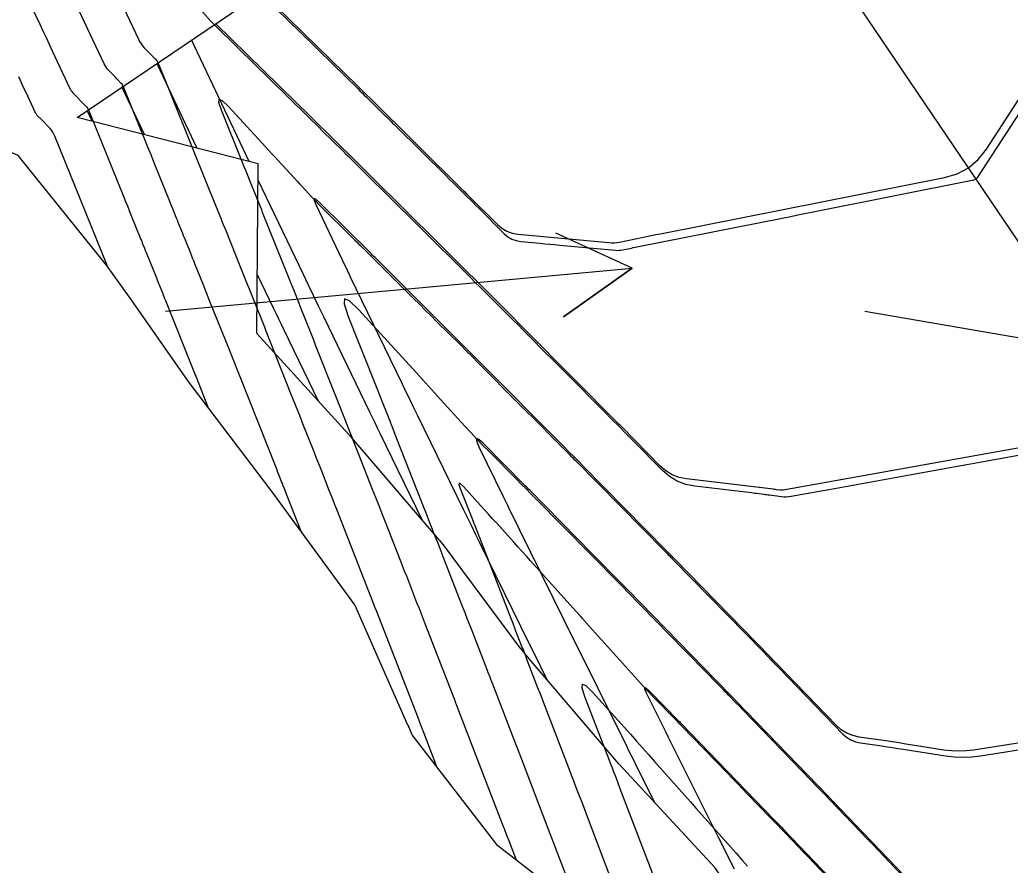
# Model space of a CAD drawing. Extents: x 954385 to 988206, y 1868364 to 1924553.
# Drawn here: x 957446.7 to 957517.5, y 1920279.3 to 1920339.8 of the extents above; entities that cross this region are included whole.
import ezdxf

# ---------------------------------------------------------------- set-up
doc = ezdxf.new("R2010")
doc.units = 0
for name, color, linetype in [('16', 7, 'Continuous'), ('24', 7, 'Continuous'), ('26', 7, 'Continuous'), ('6', 7, 'Continuous'), ('7', 7, 'Continuous'), ('Default', 7, 'Continuous')]:
    doc.layers.add(name, color=color, linetype=linetype)

msp = doc.modelspace()

# ---------------------------------------------------------------- linework, layer by layer
at = {"layer": '16'}
for points in [[(957519.389, 1920246.372), (957513.427, 1920254.412), (957507.852, 1920262.713), (957502.159, 1920270.935), (957496.428, 1920279.131), (957489.561, 1920286.56), (957483.012, 1920294.203), (957482.56, 1920294.778), (957482.554, 1920294.786), (957477.013, 1920302.218), (957470.462, 1920309.859), (957463.665, 1920317.335), (957463.759, 1920329.471), (957450.815, 1920332.788), (957523.933, 1920382.247)], [(957464.036, 1920341.732), (957470.905, 1920335.002), (957471.115, 1920334.796), (957471.326, 1920334.589), (957471.535, 1920334.382), (957471.745, 1920334.175), (957478.458, 1920327.538), (957478.517, 1920327.48), (957478.576, 1920327.421), (957478.636, 1920327.362), (957478.695, 1920327.303), (957480.873, 1920325.13), (957481.193, 1920324.859), (957481.543, 1920324.655), (957481.924, 1920324.515), (957482.336, 1920324.442), (957488.827, 1920323.828), (957489.023, 1920323.817), (957489.219, 1920323.82), (957489.414, 1920323.838), (957489.608, 1920323.871), (957491.205, 1920324.201), (957491.536, 1920324.269), (957491.867, 1920324.337), (957492.199, 1920324.403), (957492.53, 1920324.469), (957512.837, 1920328.486), (957513.746, 1920328.755), (957514.548, 1920329.182), (957515.243, 1920329.768), (957515.831, 1920330.511), (957521.522, 1920339.26)], [(957524.063, 1920310.194), (957501.298, 1920306.13), (957501.239, 1920306.122), (957501.18, 1920306.118), (957501.121, 1920306.119), (957501.062, 1920306.125), (957500.825, 1920306.156), (957500.766, 1920306.164), (957500.707, 1920306.172), (957500.648, 1920306.179), (957500.589, 1920306.187), (957499.605, 1920306.31), (957499.592, 1920306.312), (957494.394, 1920306.93), (957493.863, 1920307.037), (957493.373, 1920307.226), (957492.924, 1920307.498), (957492.515, 1920307.852), (957489.781, 1920310.628), (957489.714, 1920310.696), (957489.647, 1920310.764), (957489.58, 1920310.831), (957489.513, 1920310.898), (957482.903, 1920317.554), (957482.689, 1920317.769), (957482.474, 1920317.984), (957482.26, 1920318.199), (957482.045, 1920318.414), (957475.985, 1920324.46), (957475.624, 1920324.819), (957475.263, 1920325.179), (957474.901, 1920325.538), (957474.538, 1920325.897), (957468.499, 1920331.867), (957468.256, 1920332.108), (957468.012, 1920332.348), (957467.768, 1920332.588), (957467.524, 1920332.827), (957460.723, 1920339.49)], [(957463.119, 1920329.635), (957458.995, 1920338.322)], [(957456.51, 1920336.641), (957459.381, 1920330.593)], [(957455.644, 1920331.551), (957454.026, 1920334.96)], [(957451.906, 1920332.509), (957451.541, 1920333.279)], [(957463.75, 1920328.313), (957466.975, 1920321.579), (957467.338, 1920320.821), (957467.701, 1920320.065), (957468.066, 1920319.308), (957468.431, 1920318.552), (957471.728, 1920311.727), (957471.912, 1920311.346), (957472.097, 1920310.965), (957472.282, 1920310.584), (957472.467, 1920310.203), (957475.499, 1920303.984)], [(957529.139, 1920289.775), (957514.922, 1920287.534), (957514.39, 1920287.471), (957513.859, 1920287.45), (957513.327, 1920287.472), (957512.795, 1920287.536), (957510.561, 1920287.893), (957510.084, 1920287.969), (957509.606, 1920288.042), (957509.127, 1920288.115), (957508.649, 1920288.185), (957506.734, 1920288.465), (957506.274, 1920288.569), (957505.848, 1920288.743), (957505.459, 1920288.987), (957505.105, 1920289.3), (957500.756, 1920293.8), (957500.659, 1920293.9), (957500.562, 1920294.001), (957500.464, 1920294.101), (957500.366, 1920294.201), (957493.556, 1920301.184), (957493.512, 1920301.23), (957493.467, 1920301.275), (957493.423, 1920301.32), (957493.379, 1920301.365), (957492.94, 1920301.813), (957487.031, 1920307.814), (957486.683, 1920308.168), (957486.333, 1920308.522), (957485.984, 1920308.875), (957485.634, 1920309.228), (957479.636, 1920315.266), (957479.399, 1920315.505), (957479.161, 1920315.743), (957478.923, 1920315.982), (957478.685, 1920316.22), (957472.133, 1920322.756), (957472.042, 1920322.847), (957471.95, 1920322.939), (957471.858, 1920323.03), (957471.766, 1920323.121), (957468.129, 1920326.716), (957467.882, 1920326.935), (957467.76, 1920326.979), (957467.761, 1920326.848), (957467.887, 1920326.544), (957470.016, 1920322.098), (957470.1, 1920321.922), (957470.185, 1920321.745), (957470.27, 1920321.568), (957470.355, 1920321.392), (957474.036, 1920313.774), (957474.309, 1920313.21), (957474.582, 1920312.646), (957474.856, 1920312.083), (957475.13, 1920311.519), (957478.449, 1920304.71), (957478.728, 1920304.138), (957479.008, 1920303.567), (957479.288, 1920302.995), (957479.568, 1920302.424), (957483.13, 1920295.178), (957483.135, 1920295.167), (957483.454, 1920294.523), (957483.469, 1920294.491), (957484.437, 1920292.54)], [(957463.698, 1920321.552), (957464.836, 1920319.175), (957465.026, 1920318.779), (957465.216, 1920318.383), (957465.406, 1920317.988), (957465.597, 1920317.592), (957468.054, 1920312.507)], [(957511.044, 1920277.421), (957504.835, 1920283.905), (957504.569, 1920284.182), (957504.303, 1920284.459), (957504.037, 1920284.735), (957503.771, 1920285.011), (957497.952, 1920291.032), (957497.6, 1920291.395), (957497.248, 1920291.759), (957496.895, 1920292.122), (957496.542, 1920292.485), (957490.191, 1920298.996), (957490.154, 1920299.034), (957490.117, 1920299.072), (957489.627, 1920299.572), (957487.676, 1920301.553), (957483.179, 1920306.121), (957483.1, 1920306.201), (957483.021, 1920306.281), (957482.941, 1920306.361), (957482.862, 1920306.442), (957479.867, 1920309.457), (957479.533, 1920309.759), (957479.368, 1920309.823), (957479.374, 1920309.647), (957479.55, 1920309.231), (957481.311, 1920305.617), (957481.401, 1920305.432), (957481.492, 1920305.247), (957481.583, 1920305.062), (957481.673, 1920304.877), (957485.616, 1920296.858), (957485.895, 1920296.292), (957485.921, 1920296.24), (957485.946, 1920296.188), (957485.972, 1920296.136), (957485.998, 1920296.083), (957490.066, 1920287.883), (957490.248, 1920287.515), (957490.431, 1920287.148), (957490.614, 1920286.781), (957490.798, 1920286.414), (957492.098, 1920283.816)], [(957497.825, 1920279.025), (957497.43, 1920279.809), (957497.036, 1920280.594), (957496.643, 1920281.378), (957493.258, 1920288.143), (957493.087, 1920288.486), (957492.916, 1920288.829), (957492.745, 1920289.172), (957492.575, 1920289.515), (957491.537, 1920291.608), (957491.41, 1920291.9), (957491.403, 1920292.022), (957491.517, 1920291.975), (957491.75, 1920291.759), (957493.83, 1920289.627), (957493.883, 1920289.573), (957493.935, 1920289.518), (957493.988, 1920289.464), (957494.041, 1920289.41), (957500.622, 1920282.6), (957500.806, 1920282.409), (957500.99, 1920282.218), (957501.174, 1920282.026), (957501.358, 1920281.835), (957507.383, 1920275.543)]]:
    msp.add_lwpolyline(points, dxfattribs=at)
at = {"layer": '24'}
msp.add_lwpolyline([(957489.205, 1920274.246), (957480.896, 1920280.698), (957474.773, 1920288.63), (957474.482, 1920289.317), (957474.479, 1920289.324), (957470.667, 1920297.925), (957464.769, 1920306.009), (957458.752, 1920313.922), (957458.709, 1920313.983), (957454.692, 1920319.757), (957452.933, 1920322.207), (957446.595, 1920330.052), (957444.731, 1920330.871), (957439.29, 1920337.249), (957437.15, 1920347.917), (957435.771, 1920351.225), (957433.038, 1920357.256), (957428.816, 1920366.517), (957426.101, 1920371.087), (957423.658, 1920375.15), (957418.351, 1920383.682)], dxfattribs=at)
at = {"layer": '26'}
for points in [[(957457.131, 1920318.928), (957490.506, 1920321.99), (957485.606, 1920318.528), (957490.506, 1920321.99), (957485.057, 1920324.502)], [(957507.131, 1920318.928), (957528.056, 1920315.337), (957522.428, 1920313.259), (957528.056, 1920315.337), (957523.442, 1920319.173)]]:
    msp.add_lwpolyline(points, dxfattribs=at)
at = {"layer": '6'}
for points in [[(957453.005, 1920322.107), (957452.957, 1920322.225), (957452.945, 1920322.255), (957449.235, 1920331.446), (957449.167, 1920331.593), (957449.087, 1920331.732), (957448.993, 1920331.862), (957448.886, 1920331.984), (957448.246, 1920332.649), (957447.977, 1920332.927), (957447.941, 1920332.968), (957447.908, 1920333.012), (957447.879, 1920333.058), (957447.854, 1920333.106), (957447.149, 1920334.612), (957447.023, 1920334.879), (957446.898, 1920335.147), (957446.773, 1920335.414), (957446.647, 1920335.682)], [(957510.46, 1920277.904), (957508.885, 1920279.547), (957508.491, 1920279.958), (957508.097, 1920280.369), (957507.704, 1920280.78), (957507.31, 1920281.191), (957505.194, 1920283.397), (957504.71, 1920283.902), (957504.226, 1920284.405), (957503.74, 1920284.909), (957503.254, 1920285.412), (957498.423, 1920290.404), (957498.172, 1920290.664), (957497.921, 1920290.924), (957497.418, 1920291.444), (957497.292, 1920291.573), (957497.166, 1920291.703), (957497.04, 1920291.833), (957496.914, 1920291.962), (957495.39, 1920293.52), (957494.798, 1920294.126), (957494.206, 1920294.732), (957490.103, 1920298.93), (957490.022, 1920299.013), (957489.545, 1920299.501), (957489.538, 1920299.511), (957483.602, 1920305.525), (957483.262, 1920305.87), (957482.922, 1920306.214), (957482.581, 1920306.558), (957482.239, 1920306.901), (957480.271, 1920308.881), (957479.831, 1920309.328), (957479.397, 1920309.78), (957478.968, 1920310.237), (957478.545, 1920310.699), (957476.805, 1920312.619), (957476.375, 1920313.093), (957475.944, 1920313.567), (957475.513, 1920314.041), (957475.081, 1920314.514), (957470.964, 1920319.024), (957470.295, 1920319.676), (957469.946, 1920319.815), (957469.918, 1920319.441), (957470.212, 1920318.553), (957472.29, 1920313.309), (957472.636, 1920312.436), (957472.98, 1920311.564), (957473.324, 1920310.691), (957473.667, 1920309.817), (957475.473, 1920305.216), (957475.599, 1920304.897), (957475.724, 1920304.577), (957475.849, 1920304.258), (957475.974, 1920303.939), (957476.475, 1920302.662), (957476.601, 1920302.343), (957476.725, 1920302.023), (957476.85, 1920301.704), (957476.974, 1920301.384), (957478.354, 1920297.833), (957478.535, 1920297.366), (957478.717, 1920296.9), (957478.898, 1920296.434), (957479.079, 1920295.968), (957480.166, 1920293.172), (957480.169, 1920293.167), (957480.319, 1920292.778), (957480.321, 1920292.772), (957480.41, 1920292.54), (957480.425, 1920292.501), (957480.44, 1920292.463), (957480.455, 1920292.424), (957480.469, 1920292.385), (957482.206, 1920287.873), (957482.399, 1920287.374), (957482.591, 1920286.875), (957482.782, 1920286.376), (957482.974, 1920285.877), (957483.742, 1920283.881), (957483.934, 1920283.382), (957484.125, 1920282.882), (957484.316, 1920282.383), (957484.506, 1920281.884), (957486.663, 1920276.22)]]:
    msp.add_lwpolyline(points, dxfattribs=at)
at = {"layer": '7'}
for points in [[(957452.052, 1920345.105), (957455.208, 1920338.37), (957455.293, 1920338.207), (957455.39, 1920338.052), (957455.5, 1920337.906), (957455.622, 1920337.768), (957456.393, 1920336.968), (957456.53, 1920336.825), (957456.552, 1920336.801), (957456.571, 1920336.774), (957456.587, 1920336.746), (957456.601, 1920336.717), (957457.158, 1920335.338), (957457.254, 1920335.098), (957457.351, 1920334.858), (957457.448, 1920334.618), (957457.545, 1920334.378), (957460.227, 1920327.731), (957460.322, 1920327.495), (957460.417, 1920327.26), (957460.512, 1920327.024), (957460.607, 1920326.789), (957461.076, 1920325.619), (957461.125, 1920325.497), (957461.174, 1920325.375), (957461.223, 1920325.253), (957461.272, 1920325.131), (957461.468, 1920324.644), (957461.517, 1920324.522), (957461.566, 1920324.4), (957461.615, 1920324.278), (957461.663, 1920324.156), (957462.842, 1920321.212), (957462.981, 1920320.863), (957463.121, 1920320.515), (957463.261, 1920320.166), (957463.401, 1920319.817), (957464.236, 1920317.733), (957464.243, 1920317.714), (957464.258, 1920317.678), (957464.271, 1920317.644), (957466.157, 1920312.882), (957466.343, 1920312.414), (957466.528, 1920311.946), (957466.714, 1920311.478), (957466.899, 1920311.01), (957467.739, 1920308.891), (957467.875, 1920308.547), (957468.011, 1920308.202), (957468.147, 1920307.858), (957468.283, 1920307.513), (957468.824, 1920306.133), (957468.959, 1920305.789), (957469.095, 1920305.444), (957469.23, 1920305.099), (957469.365, 1920304.754), (957471.665, 1920298.891), (957471.71, 1920298.776), (957471.755, 1920298.661), (957471.8, 1920298.546), (957471.845, 1920298.431), (957472.024, 1920297.971), (957472.113, 1920297.741), (957472.203, 1920297.511), (957475.197, 1920289.81), (957475.197, 1920289.809), (957475.216, 1920289.761), (957475.221, 1920289.749), (957475.407, 1920289.263), (957475.438, 1920289.182), (957475.469, 1920289.101), (957475.5, 1920289.019), (957475.531, 1920288.938), (957476.522, 1920286.364)], [(957464.158, 1920341.444), (957467.695, 1920337.97), (957468.045, 1920337.627), (957468.395, 1920337.283), (957468.745, 1920336.94), (957469.095, 1920336.596), (957470.881, 1920334.842), (957471.038, 1920334.689), (957471.194, 1920334.535), (957471.35, 1920334.381), (957471.507, 1920334.227), (957472.679, 1920333.073), (957473.147, 1920332.612), (957473.264, 1920332.497), (957473.381, 1920332.382), (957473.498, 1920332.266), (957473.615, 1920332.151), (957477.202, 1920328.598), (957477.454, 1920328.347), (957477.707, 1920328.097), (957478.454, 1920327.357), (957478.465, 1920327.346), (957478.477, 1920327.335), (957478.513, 1920327.301), (957478.523, 1920327.292), (957479.13, 1920326.687), (957479.333, 1920326.484), (957479.536, 1920326.282), (957481.359, 1920324.466), (957481.618, 1920324.247), (957481.901, 1920324.082), (957482.209, 1920323.97), (957482.542, 1920323.912), (957483.924, 1920323.784), (957484.27, 1920323.752), (957484.616, 1920323.72), (957484.961, 1920323.688), (957485.307, 1920323.656), (957489.323, 1920323.284), (957489.451, 1920323.277), (957489.578, 1920323.28), (957489.704, 1920323.292), (957489.83, 1920323.313), (957490.333, 1920323.418), (957490.458, 1920323.444), (957490.584, 1920323.47), (957490.71, 1920323.495), (957490.836, 1920323.52), (957501.357, 1920325.611), (957501.85, 1920325.709), (957502.344, 1920325.807), (957502.837, 1920325.905), (957503.331, 1920326.003), (957514.924, 1920328.308), (957515.013, 1920328.335), (957515.093, 1920328.377), (957515.162, 1920328.435), (957515.22, 1920328.509), (957521.237, 1920337.741)], [(957447.261, 1920341.358), (957448.153, 1920339.455), (957448.376, 1920338.979), (957448.599, 1920338.503), (957448.822, 1920338.027), (957449.045, 1920337.551), (957450.305, 1920334.861), (957450.351, 1920334.774), (957450.402, 1920334.692), (957450.461, 1920334.614), (957450.526, 1920334.541), (957450.868, 1920334.186), (957451.073, 1920333.973), (957451.434, 1920333.597), (957451.513, 1920333.508), (957451.581, 1920333.413), (957451.641, 1920333.311), (957451.69, 1920333.203), (957454.158, 1920327.089), (957454.287, 1920326.771), (957454.416, 1920326.452), (957454.544, 1920326.133), (957454.673, 1920325.815), (957455.381, 1920324.06), (957455.413, 1920323.981), (957455.444, 1920323.902), (957455.476, 1920323.823), (957455.508, 1920323.744), (957455.635, 1920323.428), (957455.698, 1920323.27), (957455.762, 1920323.112), (957456.486, 1920321.31), (957456.54, 1920321.176), (957456.594, 1920321.042), (957456.648, 1920320.907), (957456.701, 1920320.773), (957456.916, 1920320.235), (957456.97, 1920320.101), (957457.024, 1920319.967), (957457.078, 1920319.832), (957457.132, 1920319.698), (957459.27, 1920314.364), (957459.272, 1920314.358), (957459.305, 1920314.275), (957460.199, 1920312.019)], [(957466.844, 1920303.165), (957465.843, 1920305.716), (957465.748, 1920305.957), (957465.59, 1920306.36), (957465.559, 1920306.441), (957465.527, 1920306.522), (957465.495, 1920306.602), (957465.463, 1920306.683), (957465.267, 1920307.178), (957465.18, 1920307.397), (957465.093, 1920307.615), (957461.788, 1920315.96), (957461.762, 1920316.025), (957461.753, 1920316.048), (957460.321, 1920319.621), (957460.197, 1920319.931), (957460.073, 1920320.241), (957459.948, 1920320.551), (957459.824, 1920320.861), (957459.24, 1920322.32), (957459.16, 1920322.521), (957459.08, 1920322.721), (957458.999, 1920322.921), (957458.919, 1920323.121), (957458.562, 1920324.008), (957458.499, 1920324.165), (957458.436, 1920324.323), (957458.373, 1920324.48), (957458.31, 1920324.637), (957458.057, 1920325.267), (957457.994, 1920325.424), (957457.931, 1920325.581), (957457.867, 1920325.738), (957457.804, 1920325.896), (957456.332, 1920329.543), (957456.108, 1920330.099), (957455.883, 1920330.655), (957455.659, 1920331.211), (957455.435, 1920331.767), (957454.146, 1920334.96), (957454.114, 1920335.029), (957454.076, 1920335.094), (957454.032, 1920335.154), (957453.982, 1920335.211), (957453.665, 1920335.541), (957453.559, 1920335.651), (957453.074, 1920336.154), (957452.98, 1920336.26), (957452.896, 1920336.372), (957452.822, 1920336.49), (957452.757, 1920336.616), (957450.549, 1920341.328)], [(957523.024, 1920309.493), (957515.226, 1920308.083), (957514.43, 1920307.939), (957513.634, 1920307.795), (957504.704, 1920306.179), (957503.749, 1920306.007), (957501.867, 1920305.666), (957501.695, 1920305.642), (957501.522, 1920305.631), (957501.349, 1920305.633), (957501.175, 1920305.649), (957500.331, 1920305.758), (957500.232, 1920305.771), (957500.133, 1920305.784), (957500.034, 1920305.797), (957499.935, 1920305.809), (957499.416, 1920305.877), (957499.341, 1920305.886), (957499.266, 1920305.896), (957499.041, 1920305.926), (957499.039, 1920305.928), (957499.035, 1920305.934), (957499.034, 1920305.934), (957494.983, 1920306.403), (957494.332, 1920306.532), (957493.731, 1920306.762), (957493.179, 1920307.094), (957492.677, 1920307.527), (957490.569, 1920309.662), (957490.059, 1920310.179), (957489.548, 1920310.696), (957489.036, 1920311.212), (957488.524, 1920311.727), (957485.738, 1920314.53), (957485.401, 1920314.868), (957485.065, 1920315.207), (957484.728, 1920315.546), (957484.391, 1920315.884), (957483.045, 1920317.238), (957482.708, 1920317.577), (957482.371, 1920317.915), (957482.033, 1920318.252), (957481.695, 1920318.59), (957480.316, 1920319.964), (957479.974, 1920320.305), (957479.631, 1920320.646), (957479.288, 1920320.987), (957478.946, 1920321.329), (957475.218, 1920325.041), (957475.196, 1920325.063), (957475.161, 1920325.097), (957475.15, 1920325.108), (957471.401, 1920328.821), (957471.088, 1920329.131), (957470.394, 1920329.819), (957470.285, 1920329.927), (957470.116, 1920330.094), (957470.067, 1920330.143), (957470.017, 1920330.192), (957469.843, 1920330.363), (957469.818, 1920330.387), (957468.376, 1920331.807), (957468.127, 1920332.052), (957467.879, 1920332.296), (957467.63, 1920332.541), (957467.381, 1920332.785), (957464.457, 1920335.657), (957463.602, 1920336.497), (957460.819, 1920339.23), (957460.697, 1920339.351), (957460.576, 1920339.474), (957460.457, 1920339.599), (957460.34, 1920339.724), (957459.609, 1920340.517)], [(957482.227, 1920279.665), (957481.729, 1920280.972), (957481.685, 1920281.087), (957481.641, 1920281.202), (957481.597, 1920281.317), (957481.553, 1920281.432), (957481.376, 1920281.893), (957481.331, 1920282.008), (957481.287, 1920282.123), (957481.243, 1920282.239), (957481.198, 1920282.354), (957478, 1920290.662), (957477.977, 1920290.722), (957477.954, 1920290.782), (957477.931, 1920290.842), (957477.908, 1920290.902), (957477.771, 1920291.261), (957477.767, 1920291.27), (957477.683, 1920291.488), (957477.682, 1920291.491), (957475.709, 1920296.565), (957475.562, 1920296.943), (957475.415, 1920297.321), (957475.268, 1920297.698), (957475.121, 1920298.076), (957474.534, 1920299.587), (957474.387, 1920299.965), (957474.24, 1920300.342), (957474.093, 1920300.719), (957473.945, 1920301.097), (957472.867, 1920303.843), (957472.638, 1920304.427), (957472.409, 1920305.01), (957472.18, 1920305.594), (957471.951, 1920306.177), (957470.975, 1920308.665), (957470.736, 1920309.274), (957470.496, 1920309.883), (957470.256, 1920310.492), (957470.015, 1920311.1), (957468.157, 1920315.786), (957468.017, 1920316.141), (957467.876, 1920316.496), (957467.735, 1920316.85), (957467.595, 1920317.205), (957466.753, 1920319.331), (957466.744, 1920319.354), (957466.727, 1920319.398), (957466.719, 1920319.418), (957466.308, 1920320.442), (957466.239, 1920320.615), (957466.169, 1920320.788), (957466.1, 1920320.961), (957466.031, 1920321.135), (957464.087, 1920325.992), (957464.052, 1920326.079), (957464.017, 1920326.166), (957463.929, 1920326.384), (957463.877, 1920326.515), (957463.156, 1920328.311), (957463.03, 1920328.625), (957462.904, 1920328.938), (957462.777, 1920329.252), (957462.651, 1920329.566), (957461.147, 1920333.292), (957460.96, 1920333.847), (957460.976, 1920334.082), (957461.194, 1920333.996), (957461.616, 1920333.589), (957464.326, 1920330.65), (957464.54, 1920330.419), (957464.754, 1920330.187), (957464.967, 1920329.955), (957465.181, 1920329.723), (957466.374, 1920328.427), (957466.55, 1920328.235), (957466.727, 1920328.043), (957466.771, 1920327.995), (957466.816, 1920327.947), (957466.86, 1920327.899), (957466.904, 1920327.85), (957467.612, 1920327.078), (957467.746, 1920326.934), (957467.881, 1920326.792), (957468.018, 1920326.651), (957468.157, 1920326.512), (957470.561, 1920324.13), (957470.689, 1920324.004), (957470.817, 1920323.877), (957470.944, 1920323.75), (957471.072, 1920323.624), (957471.835, 1920322.868), (957471.858, 1920322.846), (957471.889, 1920322.816), (957471.904, 1920322.801), (957474.876, 1920319.841), (957475.294, 1920319.425), (957475.712, 1920319.008), (957476.131, 1920318.591), (957476.549, 1920318.175), (957478.222, 1920316.508), (957478.64, 1920316.091), (957479.058, 1920315.674), (957479.475, 1920315.256), (957479.891, 1920314.837), (957482.028, 1920312.687), (957482.364, 1920312.35), (957482.7, 1920312.012), (957483.035, 1920311.674), (957483.371, 1920311.337), (957485.172, 1920309.525), (957485.385, 1920309.311), (957485.598, 1920309.097), (957486.023, 1920308.669), (957486.129, 1920308.562), (957486.235, 1920308.455), (957486.341, 1920308.348), (957486.447, 1920308.241), (957492.851, 1920301.752), (957492.855, 1920301.747), (957492.856, 1920301.745), (957493.033, 1920301.564), (957493.092, 1920301.504), (957493.151, 1920301.443), (957493.305, 1920301.285), (957493.34, 1920301.249), (957493.376, 1920301.212), (957493.411, 1920301.176), (957493.447, 1920301.14), (957499.888, 1920294.55), (957500.183, 1920294.247), (957500.479, 1920293.944), (957500.774, 1920293.64), (957501.069, 1920293.336), (957505.545, 1920288.709), (957505.826, 1920288.461), (957506.136, 1920288.268), (957506.474, 1920288.13), (957506.84, 1920288.047), (957508.362, 1920287.828), (957508.742, 1920287.773), (957509.122, 1920287.716), (957509.502, 1920287.658), (957509.882, 1920287.599), (957512.9, 1920287.122), (957513.529, 1920287.047), (957514.159, 1920287.022), (957514.788, 1920287.047), (957515.417, 1920287.122), (957526.709, 1920288.916)], [(957507.544, 1920275.248), (957503.427, 1920279.543), (957503.176, 1920279.806), (957502.925, 1920280.068), (957502.673, 1920280.33), (957502.422, 1920280.592), (957501.416, 1920281.641), (957501.165, 1920281.903), (957500.913, 1920282.165), (957500.661, 1920282.426), (957500.408, 1920282.687), (957498.74, 1920284.412), (957498.378, 1920284.786), (957498.016, 1920285.16), (957497.653, 1920285.535), (957497.291, 1920285.909), (957494.037, 1920289.273), (957493.945, 1920289.367), (957493.853, 1920289.462), (957493.761, 1920289.557), (957493.669, 1920289.651), (957491.893, 1920291.468), (957491.69, 1920291.678), (957491.49, 1920291.889), (957491.292, 1920292.103), (957491.097, 1920292.319), (957487.034, 1920296.861), (957487, 1920296.9), (957486.965, 1920296.938), (957486.879, 1920297.034), (957486.844, 1920297.073), (957486.827, 1920297.092), (957486.508, 1920297.449), (957486.505, 1920297.453), (957486.502, 1920297.458), (957483.241, 1920301.077), (957482.942, 1920301.41), (957482.642, 1920301.743), (957482.342, 1920302.075), (957482.043, 1920302.408), (957480.819, 1920303.766), (957480.532, 1920304.084), (957480.244, 1920304.403), (957479.956, 1920304.721), (957479.668, 1920305.039), (957478.444, 1920306.389), (957478.24, 1920306.589), (957478.134, 1920306.632), (957478.125, 1920306.518), (957478.214, 1920306.246), (957478.995, 1920304.254), (957479.082, 1920304.034), (957479.168, 1920303.814), (957479.189, 1920303.759), (957479.211, 1920303.704), (957479.232, 1920303.649), (957479.254, 1920303.594), (957481.86, 1920296.887), (957481.939, 1920296.683), (957482.018, 1920296.48), (957482.097, 1920296.276), (957482.176, 1920296.073), (957482.651, 1920294.853), (957482.654, 1920294.845), (957482.871, 1920294.285), (957482.872, 1920294.283), (957482.918, 1920294.161), (957482.938, 1920294.109), (957483.652, 1920292.255), (957483.773, 1920291.941), (957483.894, 1920291.626), (957484.015, 1920291.311), (957484.136, 1920290.996), (957485.931, 1920286.329), (957486.27, 1920285.446), (957486.609, 1920284.563), (957486.946, 1920283.679), (957487.283, 1920282.796), (957489.636, 1920276.617)], [(957492.049, 1920278.487), (957489.732, 1920284.571), (957489.307, 1920285.686), (957489.201, 1920285.965), (957489.094, 1920286.244), (957488.987, 1920286.522), (957488.881, 1920286.801), (957487.133, 1920291.345), (957486.928, 1920291.989), (957486.95, 1920292.259), (957487.202, 1920292.156), (957487.681, 1920291.679), (957490.379, 1920288.662), (957490.81, 1920288.179), (957491.241, 1920287.696), (957491.672, 1920287.212), (957492.102, 1920286.728), (957493.868, 1920284.739), (957494.275, 1920284.28), (957494.682, 1920283.822), (957495.089, 1920283.363), (957495.496, 1920282.905), (957497.124, 1920281.071), (957497.531, 1920280.612), (957497.938, 1920280.153), (957498.344, 1920279.693), (957498.749, 1920279.234)]]:
    msp.add_lwpolyline(points, dxfattribs=at)
at = {"layer": 'Default'}
msp.add_line((957696.959, 1920059.51), (957504.115, 1920344.606), dxfattribs=at)

doc.saveas('drawing.dxf')
